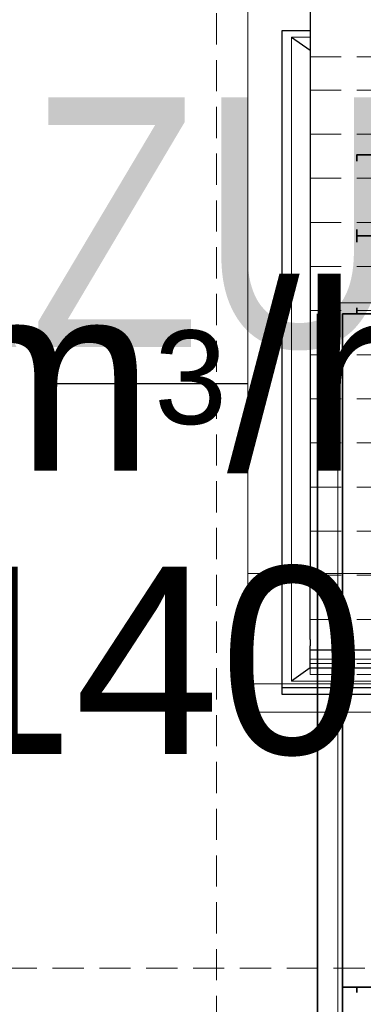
# Model space of a CAD drawing. Header units: millimetres. Extents: x -1465 to 393277, y -3788 to 454312.
# Tile 333 of 656: x 357098 to 357648, y 11421 to 12999. Entities that reach past the tile are written whole.
import ezdxf

# ---------------------------------------------------------------- set-up
doc = ezdxf.new("R2010")
doc.units = ezdxf.units.MM
doc.header["$XCLIPFRAME"] = 2
doc.linetypes.add('DASHED', pattern=[0.75, 0.5, -0.25])
doc.linetypes.add('Dashed2cust', pattern=[50, 25, -25])
for name, color, linetype in [('FLUID-Wy2', 8, 'Continuous'), ('FLUID-Wy2-150-ARRGR', 8, 'Continuous'), ('FLUID-Wy2-INS', 8, 'Continuous'), ('Konstrukcja - Siatka mod', 8, 'Continuous')]:
    doc.layers.add(name, color=color, linetype=linetype)
doc.styles.add('STYL_AUTOMATYCZNY_1', font='ARIALN.TTF')
doc.styles.add('STYL_AUTOMATYCZNY_13', font='ARIALN.TTF', dxfattribs={"width": 0.8})
picture_1 = doc.add_image_def('image1.bmp', size_in_pixel=(951, 911))

msp = doc.modelspace()

# ---------------------------------------------------------------- linework, layer by layer
at = {"color": 8, "linetype": 'Dashed2cust', "lineweight": 35, "ltscale": 100}
for q in [(357574.6, 10559.8), (357574.6, 11448.8)]:
    msp.add_line((357574.6, 12527.8), q, dxfattribs=at)
at = {"color": 8, "linetype": 'Continuous', "lineweight": 35, "ltscale": 100}
for p, q in [((357614.6, 12527.8), (357614.6, 11448.8)), ((357654.6, 12527.8), (357614.6, 12527.8)), ((357614.6, 12527.8), (357614.6, 11448.8)), ((357654.6, 12527.8), (357614.6, 12527.8)), ((357614.6, 11448.8), (357614.6, 10559.8)), ((357654.6, 11448.8), (357614.6, 11448.8))]:
    msp.add_line(p, q, dxfattribs=at)
at = {"color": 8, "linetype": 'Continuous', "lineweight": 35, "ltscale": 100, "flags": 128}
for points in [[(357637.6, 12772.6), (357637.6, 12782.8), (359488.6, 12782.8), (359488.6, 12772.6)], [(357637.6, 12772.6), (357637.6, 12782.8), (359488.6, 12782.8), (359488.6, 12772.6)], [(357637.6, 12663), (357637.6, 12652.8), (359488.6, 12652.8), (359488.6, 12663)], [(357637.6, 12663), (357637.6, 12652.8), (359488.6, 12652.8), (359488.6, 12663)], [(357637.6, 12643), (357637.6, 12652.8), (359488.6, 12652.8), (359488.6, 12643)], [(357637.6, 12643), (357637.6, 12652.8), (359488.6, 12652.8), (359488.6, 12643)], [(357637.6, 12537.6), (357637.6, 12527.8), (359488.6, 12527.8), (359488.6, 12537.6)], [(357637.6, 12537.6), (357637.6, 12527.8), (359488.6, 12527.8), (359488.6, 12537.6)], [(357637.6, 11440.2), (357637.6, 11448.8), (359488.6, 11448.8), (359488.6, 11440.2)]]:
    msp.add_lwpolyline(points, dxfattribs=at)
msp.add_lwpolyline([(357614.6, 12527.8), (359471.6, 12527.8), (359471.6, 10559.8), (357614.6, 10559.8)], close=True, dxfattribs=at)
at = {"layer": 'FLUID-Wy2', "color": 8, "linetype": 'Continuous', "lineweight": 25, "ltscale": 100}
for p, q in [((357562.8, 13091.8), (357562.8, 12111.9)), ((357517.8, 12982.2), (357562.8, 12982.2)), ((357517.8, 11928.6), (357517.8, 12982.2)), ((357532.8, 12971.6), (357562.8, 12950.4)), ((357562.8, 12005.8), (357562.8, 12111.9)), ((357562.8, 12005.8), (357562.8, 11995.8)), ((357562.8, 11974.6), (357562.8, 11995.8)), ((359562.8, 11988.7), (357562.8, 11988.7)), ((357562.8, 11960.4), (357562.8, 11974.6)), ((357562.8, 11960.4), (357532.8, 11939.2)), ((357562.8, 11960.4), (359562.8, 11960.4)), ((357517.8, 11918), (357517.8, 11928.6)), ((359607.8, 11928.6), (357517.8, 11928.6)), ((359607.8, 11918), (357517.8, 11918))]:
    msp.add_line(p, q, dxfattribs=at)
at = {"layer": 'FLUID-Wy2', "color": 8, "linetype": 'Continuous', "lineweight": 18, "ltscale": 100}
for p, q in [((357532.8, 12971.6), (357562.8, 12971.6)), ((357532.8, 11939.2), (357532.8, 12971.6)), ((357562.8, 12950.4), (357562.8, 11988.7)), ((357562.8, 11988.7), (357562.8, 11960.4)), ((357562.8, 11974.6), (359562.8, 11974.6)), ((359562.8, 11974.6), (357562.8, 11974.6)), ((357562.8, 11960.4), (359562.8, 11960.4)), ((359592.8, 11939.2), (357532.8, 11939.2))]:
    msp.add_line(p, q, dxfattribs=at)
at = {"layer": 'FLUID-Wy2', "color": 8, "linetype": 'DASHED', "lineweight": 18, "ltscale": 100}
for p, q in [((357562.8, 12939.8), (359562.8, 12939.8)), ((359562.8, 12886.7), (357562.8, 12886.7)), ((359562.8, 12816), (357562.8, 12816)), ((359562.8, 12745.3), (357562.8, 12745.3)), ((359562.8, 12674.6), (357562.8, 12674.6)), ((359562.8, 12603.9), (357562.8, 12603.9)), ((359562.8, 12533.2), (357562.8, 12533.2)), ((359562.8, 12462.5), (357562.8, 12462.5)), ((359562.8, 12391.8), (357562.8, 12391.8)), ((359562.8, 12321.1), (357562.8, 12321.1)), ((359562.8, 12250.3), (357562.8, 12250.3)), ((359562.8, 12179.6), (357562.8, 12179.6)), ((359562.8, 12108.9), (357562.8, 12108.9)), ((359562.8, 12038.2), (357562.8, 12038.2)), ((359562.8, 11967.5), (357562.8, 11967.5)), ((357562.8, 11949.8), (357562.8, 11960.4)), ((359562.8, 11949.8), (357562.8, 11949.8))]:
    msp.add_line(p, q, dxfattribs=at)
at = {"layer": 'FLUID-Wy2-150-ARRGR', "color": 8, "linetype": 'Continuous', "lineweight": 25, "ltscale": 100, "flags": 128}
msp.add_lwpolyline([(357147.8, 12416.5), (357462.8, 12416.5)], dxfattribs=at)
at = {"layer": 'FLUID-Wy2-INS', "color": 8, "linetype": 'Continuous', "lineweight": 13, "ltscale": 100}
for p, q in [((357462.8, 12111.9), (357462.8, 13141.8)), ((359662.8, 12111.9), (357462.8, 12111.9)), ((357462.8, 11935.1), (357462.8, 12111.9)), ((359662.8, 11935.1), (357462.8, 11935.1)), ((357462.8, 11935.1), (357462.8, 11889.7)), ((357462.8, 11889.7), (359662.8, 11889.7))]:
    msp.add_line(p, q, dxfattribs=at)
at = {"layer": 'Konstrukcja - Siatka mod', "color": 8, "linetype": 'DASHED', "lineweight": 13, "ltscale": 100}
for p, q in [((357412.9, 19684.8), (357412.9, 2720)), ((349125.3, 11478.9), (378569.9, 11478.9))]:
    msp.add_line(p, q, dxfattribs=at)

# ---------------------------------------------------------------- texts
at = {"color": 8, "linetype": 'Continuous', "lineweight": 35, "insert": (356070.3, 12874.9), "char_height": 400, "attachment_point": 1, "style": 'STYL_AUTOMATYCZNY_13'}
msp.add_mtext('\\A1;{\\pql;\\fArial|b0|i0|c238|p0;\\W0.800000;WYRZUTNIA}', dxfattribs=at)
at = {"layer": 'FLUID-Wy2-150-ARRGR', "color": 8, "linetype": 'Continuous', "lineweight": 35, "insert": (356730.7, 12197.3), "char_height": 300, "attachment_point": 5, "line_spacing_factor": 0.907426, "style": 'STYL_AUTOMATYCZNY_1'}
msp.add_mtext('\\A1;{\\pqc;\\fArial|b0|i0|c238|p0;\\W1.000000;10440 m\\fArial|b0|i0|c238|p0;\\H0.500000x;\\W1.000000;3\\fArial|b0|i0|c238|p0;\\H2.000000x;\\W1.000000;/h\\P\\pqc;\\fArial|b0|i0|c238|p0;\\W1.000000;2000 x 1400}', dxfattribs=at)

# ---------------------------------------------------------------- pictures from other files: only their frames are drawn
at = {"color": 8, "lineweight": 13}
image = msp.add_image(picture_1, insert=(357607, 12545.8), size_in_units=(1986, 1904.6), rotation=-90, dxfattribs=at)
image.set_boundary_path([(-0.5, -0.5), (950.5, 910.5)])

doc.saveas('drawing.dxf')
